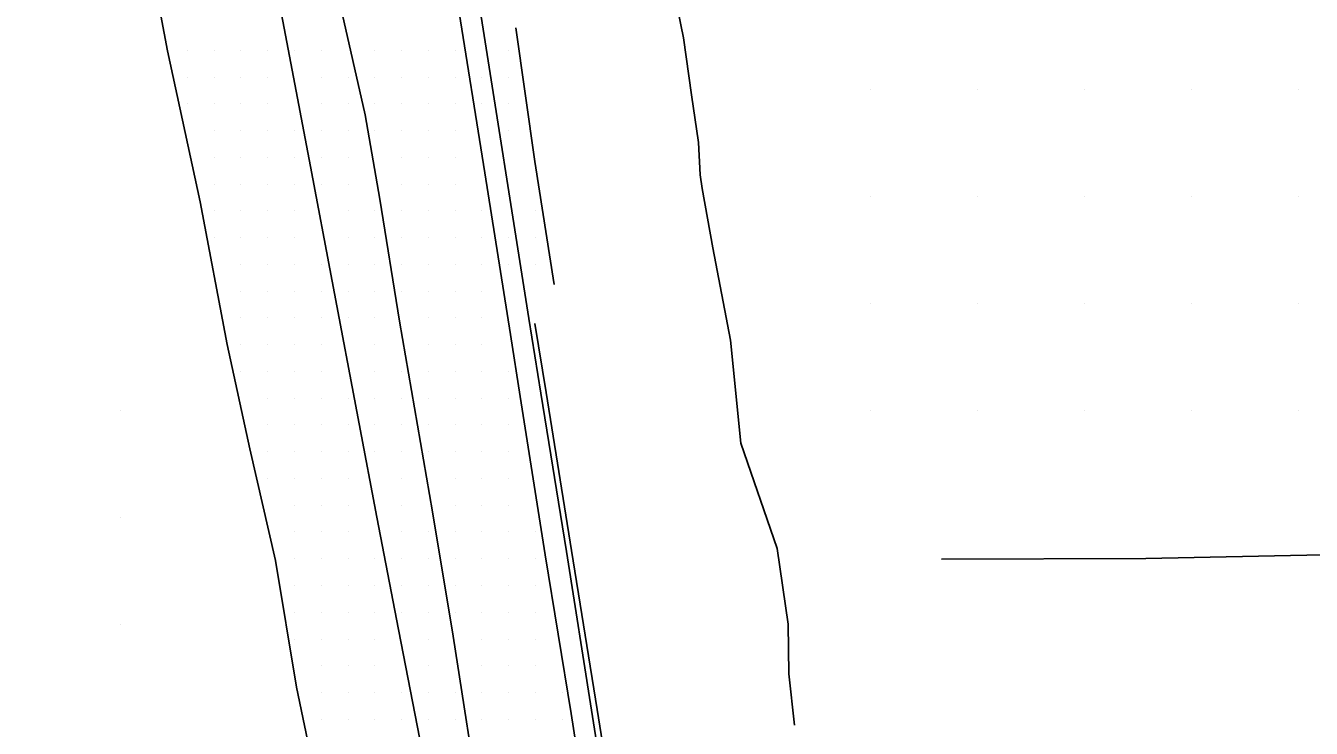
# Model space of a CAD drawing. Extents: x 1762120 to 1766775, y 709485 to 712965.
# Drawn here: x 1763881.2 to 1764001.2, y 712090.4 to 712156 of the extents above; entities that cross this region are included whole.
import ezdxf

# ---------------------------------------------------------------- set-up
doc = ezdxf.new("R2010")
doc.units = 0
for name, color, linetype in [('Exist DTM Drainline', 7, 'Continuous'), ('Exist DTM QL2 LIDAR Elevation Point', 7, 'Continuous'), ('Exist DTM Scan Elevation Point', 7, 'Continuous'), ('Exist Roads Change in Surface', 7, 'Continuous'), ('Exist Roads Curbs', 7, 'Continuous'), ('Exist Roads EOP', 7, 'Continuous'), ('Exist Roads EOT', 7, 'Continuous'), ('PH Exist DTM Breakline', 7, 'Continuous')]:
    doc.layers.add(name, color=color, linetype=linetype)

msp = doc.modelspace()

# ---------------------------------------------------------------- linework, layer by layer
at = {"layer": 'Exist DTM Drainline'}
for points in [[(1763928.12, 712128.7), (1763923.48, 712158.1)], [(1763945.76, 712018.06), (1763943.38, 712032.86), (1763940.92, 712047.7), (1763938.62, 712062.47), (1763936.31, 712077.27), (1763933.99, 712092.09), (1763931.65, 712106.93), (1763929.25, 712121.71), (1763928.12, 712128.7)]]:
    msp.add_lwpolyline(points, dxfattribs=at)
at = {"layer": 'Exist DTM QL2 LIDAR Elevation Point'}
for p, q in [((1763959.98, 712150.11), (1763959.98, 712150.11)), ((1763969.98, 712150.11), (1763969.98, 712150.11)), ((1763979.98, 712150.11), (1763979.98, 712150.11)), ((1763989.98, 712150.11), (1763989.98, 712150.11)), ((1763999.98, 712150.11), (1763999.98, 712150.11)), ((1763959.98, 712140.11), (1763959.98, 712140.11)), ((1763969.98, 712140.11), (1763969.98, 712140.11)), ((1763979.98, 712140.11), (1763979.98, 712140.11)), ((1763989.98, 712140.11), (1763989.98, 712140.11)), ((1763999.98, 712140.11), (1763999.98, 712140.11)), ((1763959.98, 712130.11), (1763959.98, 712130.11)), ((1763969.98, 712130.11), (1763969.98, 712130.11)), ((1763979.98, 712130.11), (1763979.98, 712130.11)), ((1763989.98, 712130.11), (1763989.98, 712130.11)), ((1763999.98, 712130.11), (1763999.98, 712130.11)), ((1763889.97, 712120.11), (1763889.97, 712120.11)), ((1763959.98, 712120.11), (1763959.98, 712120.11)), ((1763969.98, 712120.11), (1763969.98, 712120.11)), ((1763979.98, 712120.11), (1763979.98, 712120.11)), ((1763989.98, 712120.11), (1763989.98, 712120.11)), ((1763999.98, 712120.11), (1763999.98, 712120.11)), ((1763889.97, 712110.11), (1763889.97, 712110.11)), ((1763889.97, 712100.1), (1763889.97, 712100.1))]:
    msp.add_line(p, q, dxfattribs=at)
at = {"layer": 'Exist DTM Scan Elevation Point'}
for p, q in [((1763896.25, 712153.75), (1763896.25, 712153.75)), ((1763898.75, 712153.75), (1763898.75, 712153.75)), ((1763901.25, 712153.75), (1763901.25, 712153.75)), ((1763903.75, 712153.75), (1763903.75, 712153.75)), ((1763906.25, 712153.75), (1763906.25, 712153.75)), ((1763908.75, 712153.75), (1763908.75, 712153.75)), ((1763913.75, 712153.75), (1763913.75, 712153.75)), ((1763916.25, 712153.75), (1763916.25, 712153.75)), ((1763918.75, 712153.75), (1763918.75, 712153.75)), ((1763921.25, 712153.75), (1763921.25, 712153.75)), ((1763926.25, 712153.75), (1763926.25, 712153.75)), ((1763896.25, 712151.25), (1763896.25, 712151.25)), ((1763898.75, 712151.25), (1763898.75, 712151.25)), ((1763901.25, 712151.25), (1763901.25, 712151.25)), ((1763903.75, 712151.25), (1763903.75, 712151.25)), ((1763908.75, 712151.25), (1763908.75, 712151.25)), ((1763911.25, 712151.25), (1763911.25, 712151.25)), ((1763913.75, 712151.25), (1763913.75, 712151.25)), ((1763916.25, 712151.25), (1763916.25, 712151.25)), ((1763918.75, 712151.25), (1763918.75, 712151.25)), ((1763921.25, 712151.25), (1763921.25, 712151.25)), ((1763923.75, 712151.25), (1763923.75, 712151.25)), ((1763926.25, 712151.25), (1763926.25, 712151.25)), ((1763896.25, 712148.75), (1763896.25, 712148.75)), ((1763898.75, 712148.75), (1763898.75, 712148.75)), ((1763901.25, 712148.75), (1763901.25, 712148.75)), ((1763903.75, 712148.75), (1763903.75, 712148.75)), ((1763908.75, 712148.75), (1763908.75, 712148.75)), ((1763911.25, 712148.75), (1763911.25, 712148.75)), ((1763913.75, 712148.75), (1763913.75, 712148.75)), ((1763916.25, 712148.75), (1763916.25, 712148.75)), ((1763918.75, 712148.75), (1763918.75, 712148.75)), ((1763921.25, 712148.75), (1763921.25, 712148.75)), ((1763923.75, 712148.75), (1763923.75, 712148.75)), ((1763926.25, 712148.75), (1763926.25, 712148.75)), ((1763898.75, 712146.25), (1763898.75, 712146.25)), ((1763901.25, 712146.25), (1763901.25, 712146.25)), ((1763903.75, 712146.25), (1763903.75, 712146.25)), ((1763906.25, 712146.25), (1763906.25, 712146.25)), ((1763908.75, 712146.25), (1763908.75, 712146.25)), ((1763911.25, 712146.25), (1763911.25, 712146.25)), ((1763913.75, 712146.25), (1763913.75, 712146.25)), ((1763916.25, 712146.25), (1763916.25, 712146.25)), ((1763918.75, 712146.25), (1763918.75, 712146.25)), ((1763921.25, 712146.25), (1763921.25, 712146.25)), ((1763926.25, 712146.25), (1763926.25, 712146.25)), ((1763898.75, 712143.75), (1763898.75, 712143.75)), ((1763901.25, 712143.75), (1763901.25, 712143.75)), ((1763903.75, 712143.75), (1763903.75, 712143.75)), ((1763906.25, 712143.75), (1763906.25, 712143.75)), ((1763908.75, 712143.75), (1763908.75, 712143.75)), ((1763911.25, 712143.75), (1763911.25, 712143.75)), ((1763916.25, 712143.75), (1763916.25, 712143.75)), ((1763918.75, 712143.75), (1763918.75, 712143.75)), ((1763921.25, 712143.75), (1763921.25, 712143.75)), ((1763898.75, 712141.25), (1763898.75, 712141.25)), ((1763901.25, 712141.25), (1763901.25, 712141.25)), ((1763903.75, 712141.25), (1763903.75, 712141.25)), ((1763906.25, 712141.25), (1763906.25, 712141.25)), ((1763908.75, 712141.25), (1763908.75, 712141.25)), ((1763911.25, 712141.25), (1763911.25, 712141.25)), ((1763916.25, 712141.25), (1763916.25, 712141.25)), ((1763918.75, 712141.25), (1763918.75, 712141.25)), ((1763921.25, 712141.25), (1763921.25, 712141.25)), ((1763898.75, 712138.75), (1763898.75, 712138.75)), ((1763901.25, 712138.75), (1763901.25, 712138.75)), ((1763903.75, 712138.75), (1763903.75, 712138.75)), ((1763906.25, 712138.75), (1763906.25, 712138.75)), ((1763911.25, 712138.75), (1763911.25, 712138.75)), ((1763913.75, 712138.75), (1763913.75, 712138.75)), ((1763916.25, 712138.75), (1763916.25, 712138.75)), ((1763918.75, 712138.75), (1763918.75, 712138.75)), ((1763921.25, 712138.75), (1763921.25, 712138.75)), ((1763923.75, 712138.75), (1763923.75, 712138.75)), ((1763928.75, 712138.75), (1763928.75, 712138.75)), ((1763898.75, 712136.25), (1763898.75, 712136.25)), ((1763901.25, 712136.25), (1763901.25, 712136.25)), ((1763903.75, 712136.25), (1763903.75, 712136.25)), ((1763906.25, 712136.25), (1763906.25, 712136.25)), ((1763911.25, 712136.25), (1763911.25, 712136.25)), ((1763913.75, 712136.25), (1763913.75, 712136.25)), ((1763916.25, 712136.25), (1763916.25, 712136.25)), ((1763918.75, 712136.25), (1763918.75, 712136.25)), ((1763921.25, 712136.25), (1763921.25, 712136.25)), ((1763923.75, 712136.25), (1763923.75, 712136.25)), ((1763926.25, 712136.25), (1763926.25, 712136.25)), ((1763928.75, 712136.25), (1763928.75, 712136.25)), ((1763901.25, 712133.75), (1763901.25, 712133.75)), ((1763903.75, 712133.75), (1763903.75, 712133.75)), ((1763906.25, 712133.75), (1763906.25, 712133.75)), ((1763908.75, 712133.75), (1763908.75, 712133.75)), ((1763911.25, 712133.75), (1763911.25, 712133.75)), ((1763913.75, 712133.75), (1763913.75, 712133.75)), ((1763916.25, 712133.75), (1763916.25, 712133.75)), ((1763918.75, 712133.75), (1763918.75, 712133.75)), ((1763921.25, 712133.75), (1763921.25, 712133.75)), ((1763923.75, 712133.75), (1763923.75, 712133.75)), ((1763926.25, 712133.75), (1763926.25, 712133.75)), ((1763928.75, 712133.75), (1763928.75, 712133.75)), ((1763901.25, 712131.25), (1763901.25, 712131.25)), ((1763903.75, 712131.25), (1763903.75, 712131.25)), ((1763906.25, 712131.25), (1763906.25, 712131.25)), ((1763908.75, 712131.25), (1763908.75, 712131.25)), ((1763911.25, 712131.25), (1763911.25, 712131.25)), ((1763913.75, 712131.25), (1763913.75, 712131.25)), ((1763916.25, 712131.25), (1763916.25, 712131.25)), ((1763918.75, 712131.25), (1763918.75, 712131.25)), ((1763921.25, 712131.25), (1763921.25, 712131.25)), ((1763923.75, 712131.25), (1763923.75, 712131.25)), ((1763901.25, 712128.75), (1763901.25, 712128.75)), ((1763903.75, 712128.75), (1763903.75, 712128.75)), ((1763906.25, 712128.75), (1763906.25, 712128.75)), ((1763908.75, 712128.75), (1763908.75, 712128.75)), ((1763911.25, 712128.75), (1763911.25, 712128.75)), ((1763913.75, 712128.75), (1763913.75, 712128.75)), ((1763918.75, 712128.75), (1763918.75, 712128.75)), ((1763921.25, 712128.75), (1763921.25, 712128.75)), ((1763923.75, 712128.75), (1763923.75, 712128.75)), ((1763901.25, 712126.25), (1763901.25, 712126.25)), ((1763903.75, 712126.25), (1763903.75, 712126.25)), ((1763906.25, 712126.25), (1763906.25, 712126.25)), ((1763908.75, 712126.25), (1763908.75, 712126.25)), ((1763913.75, 712126.25), (1763913.75, 712126.25)), ((1763918.75, 712126.25), (1763918.75, 712126.25)), ((1763921.25, 712126.25), (1763921.25, 712126.25)), ((1763923.75, 712126.25), (1763923.75, 712126.25)), ((1763901.25, 712123.75), (1763901.25, 712123.75)), ((1763903.75, 712123.75), (1763903.75, 712123.75)), ((1763906.25, 712123.75), (1763906.25, 712123.75)), ((1763908.75, 712123.75), (1763908.75, 712123.75)), ((1763913.75, 712123.75), (1763913.75, 712123.75)), ((1763916.25, 712123.75), (1763916.25, 712123.75)), ((1763918.75, 712123.75), (1763918.75, 712123.75)), ((1763921.25, 712123.75), (1763921.25, 712123.75)), ((1763923.75, 712123.75), (1763923.75, 712123.75)), ((1763926.25, 712123.75), (1763926.25, 712123.75)), ((1763903.75, 712121.25), (1763903.75, 712121.25)), ((1763906.25, 712121.25), (1763906.25, 712121.25)), ((1763908.75, 712121.25), (1763908.75, 712121.25)), ((1763911.25, 712121.25), (1763911.25, 712121.25)), ((1763913.75, 712121.25), (1763913.75, 712121.25)), ((1763916.25, 712121.25), (1763916.25, 712121.25)), ((1763918.75, 712121.25), (1763918.75, 712121.25)), ((1763921.25, 712121.25), (1763921.25, 712121.25)), ((1763923.75, 712121.25), (1763923.75, 712121.25)), ((1763926.25, 712121.25), (1763926.25, 712121.25)), ((1763903.75, 712118.75), (1763903.75, 712118.75)), ((1763906.25, 712118.75), (1763906.25, 712118.75)), ((1763908.75, 712118.75), (1763908.75, 712118.75)), ((1763911.25, 712118.75), (1763911.25, 712118.75)), ((1763913.75, 712118.75), (1763913.75, 712118.75)), ((1763916.25, 712118.75), (1763916.25, 712118.75)), ((1763918.75, 712118.75), (1763918.75, 712118.75)), ((1763921.25, 712118.75), (1763921.25, 712118.75)), ((1763923.75, 712118.75), (1763923.75, 712118.75)), ((1763926.25, 712118.75), (1763926.25, 712118.75)), ((1763903.75, 712116.25), (1763903.75, 712116.25)), ((1763906.25, 712116.25), (1763906.25, 712116.25)), ((1763908.75, 712116.25), (1763908.75, 712116.25)), ((1763911.25, 712116.25), (1763911.25, 712116.25)), ((1763913.75, 712116.25), (1763913.75, 712116.25)), ((1763916.25, 712116.25), (1763916.25, 712116.25)), ((1763918.75, 712116.25), (1763918.75, 712116.25)), ((1763921.25, 712116.25), (1763921.25, 712116.25)), ((1763923.75, 712116.25), (1763923.75, 712116.25)), ((1763926.25, 712116.25), (1763926.25, 712116.25)), ((1763903.75, 712113.75), (1763903.75, 712113.75)), ((1763906.25, 712113.75), (1763906.25, 712113.75)), ((1763908.75, 712113.75), (1763908.75, 712113.75)), ((1763911.25, 712113.75), (1763911.25, 712113.75)), ((1763916.25, 712113.75), (1763916.25, 712113.75)), ((1763921.25, 712113.75), (1763921.25, 712113.75)), ((1763923.75, 712113.75), (1763923.75, 712113.75)), ((1763926.25, 712113.75), (1763926.25, 712113.75)), ((1763906.25, 712111.25), (1763906.25, 712111.25)), ((1763908.75, 712111.25), (1763908.75, 712111.25)), ((1763911.25, 712111.25), (1763911.25, 712111.25)), ((1763916.25, 712111.25), (1763916.25, 712111.25)), ((1763921.25, 712111.25), (1763921.25, 712111.25)), ((1763923.75, 712111.25), (1763923.75, 712111.25)), ((1763926.25, 712111.25), (1763926.25, 712111.25)), ((1763906.25, 712108.75), (1763906.25, 712108.75)), ((1763908.75, 712108.75), (1763908.75, 712108.75)), ((1763911.25, 712108.75), (1763911.25, 712108.75)), ((1763916.25, 712108.75), (1763916.25, 712108.75)), ((1763918.75, 712108.75), (1763918.75, 712108.75)), ((1763921.25, 712108.75), (1763921.25, 712108.75)), ((1763923.75, 712108.75), (1763923.75, 712108.75)), ((1763926.25, 712108.75), (1763926.25, 712108.75)), ((1763928.75, 712108.75), (1763928.75, 712108.75)), ((1763906.25, 712106.25), (1763906.25, 712106.25)), ((1763908.75, 712106.25), (1763908.75, 712106.25)), ((1763911.25, 712106.25), (1763911.25, 712106.25)), ((1763913.75, 712106.25), (1763913.75, 712106.25)), ((1763916.25, 712106.25), (1763916.25, 712106.25)), ((1763918.75, 712106.25), (1763918.75, 712106.25)), ((1763921.25, 712106.25), (1763921.25, 712106.25)), ((1763923.75, 712106.25), (1763923.75, 712106.25)), ((1763926.25, 712106.25), (1763926.25, 712106.25)), ((1763928.75, 712106.25), (1763928.75, 712106.25)), ((1763906.25, 712103.75), (1763906.25, 712103.75)), ((1763908.75, 712103.75), (1763908.75, 712103.75)), ((1763911.25, 712103.75), (1763911.25, 712103.75)), ((1763913.75, 712103.75), (1763913.75, 712103.75)), ((1763916.25, 712103.75), (1763916.25, 712103.75)), ((1763918.75, 712103.75), (1763918.75, 712103.75)), ((1763921.25, 712103.75), (1763921.25, 712103.75)), ((1763923.75, 712103.75), (1763923.75, 712103.75)), ((1763926.25, 712103.75), (1763926.25, 712103.75)), ((1763928.75, 712103.75), (1763928.75, 712103.75)), ((1763906.25, 712101.25), (1763906.25, 712101.25)), ((1763908.75, 712101.25), (1763908.75, 712101.25)), ((1763911.25, 712101.25), (1763911.25, 712101.25)), ((1763913.75, 712101.25), (1763913.75, 712101.25)), ((1763916.25, 712101.25), (1763916.25, 712101.25)), ((1763918.75, 712101.25), (1763918.75, 712101.25)), ((1763921.25, 712101.25), (1763921.25, 712101.25)), ((1763923.75, 712101.25), (1763923.75, 712101.25)), ((1763926.25, 712101.25), (1763926.25, 712101.25)), ((1763928.75, 712101.25), (1763928.75, 712101.25)), ((1763906.25, 712098.75), (1763906.25, 712098.75)), ((1763908.75, 712098.75), (1763908.75, 712098.75)), ((1763911.25, 712098.75), (1763911.25, 712098.75)), ((1763913.75, 712098.75), (1763913.75, 712098.75)), ((1763918.75, 712098.75), (1763918.75, 712098.75)), ((1763923.75, 712098.75), (1763923.75, 712098.75)), ((1763926.25, 712098.75), (1763926.25, 712098.75)), ((1763928.75, 712098.75), (1763928.75, 712098.75)), ((1763908.75, 712096.25), (1763908.75, 712096.25)), ((1763911.25, 712096.25), (1763911.25, 712096.25)), ((1763913.75, 712096.25), (1763913.75, 712096.25)), ((1763918.75, 712096.25), (1763918.75, 712096.25)), ((1763923.75, 712096.25), (1763923.75, 712096.25)), ((1763926.25, 712096.25), (1763926.25, 712096.25)), ((1763928.75, 712096.25), (1763928.75, 712096.25)), ((1763908.75, 712093.75), (1763908.75, 712093.75)), ((1763911.25, 712093.75), (1763911.25, 712093.75)), ((1763913.75, 712093.75), (1763913.75, 712093.75)), ((1763916.25, 712093.75), (1763916.25, 712093.75)), ((1763918.75, 712093.75), (1763918.75, 712093.75)), ((1763921.25, 712093.75), (1763921.25, 712093.75)), ((1763923.75, 712093.75), (1763923.75, 712093.75)), ((1763926.25, 712093.75), (1763926.25, 712093.75)), ((1763928.75, 712093.75), (1763928.75, 712093.75)), ((1763931.25, 712093.75), (1763931.25, 712093.75)), ((1763908.75, 712091.25), (1763908.75, 712091.25)), ((1763911.25, 712091.25), (1763911.25, 712091.25)), ((1763913.75, 712091.25), (1763913.75, 712091.25)), ((1763916.25, 712091.25), (1763916.25, 712091.25)), ((1763918.75, 712091.25), (1763918.75, 712091.25)), ((1763921.25, 712091.25), (1763921.25, 712091.25)), ((1763923.75, 712091.25), (1763923.75, 712091.25)), ((1763926.25, 712091.25), (1763926.25, 712091.25)), ((1763928.75, 712091.25), (1763928.75, 712091.25)), ((1763931.25, 712091.25), (1763931.25, 712091.25))]:
    msp.add_line(p, q, dxfattribs=at)
at = {"layer": 'Exist Roads Change in Surface'}
msp.add_lwpolyline([(1763926.9, 712155.85), (1763928.67, 712143.36), (1763930.49, 712131.86)], dxfattribs=at)
at = {"layer": 'Exist Roads Curbs'}
msp.add_lwpolyline([(1763946.4, 712018.17), (1763943.92, 712032.95), (1763941.45, 712047.8), (1763939.2, 712062.56), (1763936.87, 712077.36), (1763934.51, 712092.17), (1763932.11, 712107.01), (1763929.74, 712121.79), (1763928.68, 712128.22)], dxfattribs=at)
at = {"layer": 'Exist Roads EOP'}
for points in [[(1763875.69, 712253.68), (1763876.19, 712251.09), (1763876.45, 712250.78), (1763877.93, 712241.89), (1763880.08, 712229.74), (1763881.56, 712222.74), (1763883.55, 712211.79), (1763885.38, 712202.09), (1763888.34, 712186.16), (1763891.62, 712168.43), (1763894.39, 712153.71), (1763897.44, 712139.59), (1763899.97, 712126.28), (1763902.08, 712116.51), (1763904.46, 712106.07), (1763906.43, 712094.25), (1763909.28, 712080.67), (1763910.79, 712072.4), (1763913.6, 712057.05), (1763915.76, 712046.18), (1763917.19, 712039.39), (1763918.73, 712029.93), (1763921.05, 712019.33)], [(1763926.41, 712127.21), (1763924.02, 712142.29), (1763921.49, 712158.06), (1763920.04, 712167.57), (1763918.47, 712178.59), (1763916.52, 712190.64)], [(1763943.94, 712017.75), (1763941.63, 712032.57), (1763938.97, 712047.35), (1763936.59, 712062.14), (1763934.37, 712076.97), (1763932.09, 712091.79), (1763929.65, 712106.6), (1763927.31, 712121.41), (1763926.41, 712127.21)]]:
    msp.add_lwpolyline(points, dxfattribs=at)
at = {"layer": 'Exist Roads EOT'}
for points in [[(1763888.74, 712250.17), (1763889.91, 712244.58), (1763893.52, 712229.25), (1763897.16, 712213.74), (1763902.47, 712192.49), (1763905.52, 712179.22), (1763909.55, 712162.3), (1763912.85, 712147.73), (1763914.2, 712139.84), (1763916.04, 712128.46), (1763919.12, 712110.62), (1763921.07, 712099.03), (1763923.72, 712082.01), (1763926.77, 712063.72), (1763928.02, 712055.8), (1763937.22, 711999.77), (1763939.17, 711988.26), (1763942.18, 711970.96), (1763943.58, 711962.22), (1763948.25, 711934.62)], [(1763888.68, 712245.25), (1763891.13, 712231.49), (1763894.22, 712214.57), (1763897.61, 712196.38), (1763899.68, 712185.36), (1763902, 712173.35), (1763903.81, 712163.54), (1763905.77, 712153.21), (1763907.73, 712142.9), (1763909.77, 712132.18), (1763912.28, 712118.86), (1763913.94, 712110.13), (1763915.97, 712099.63), (1763919.24, 712082.66), (1763922.2, 712067.44), (1763924.98, 712052.81), (1763928.34, 712034.93), (1763929.82, 712027.47), (1763934.38, 712002.82), (1763936.06, 711994.62), (1763937.1, 711988.84), (1763937.97, 711984.43)]]:
    msp.add_lwpolyline(points, dxfattribs=at)
at = {"layer": 'PH Exist DTM Breakline'}
for points in [[(1763941.18, 712161.63), (1763942.55, 712154.9), (1763943.32, 712149.59), (1763943.97, 712145.13), (1763944.12, 712142.13), (1763944.32, 712140.85), (1763945.29, 712135.3), (1763946.96, 712126.66), (1763947.93, 712117.06), (1763951.3, 712107.22), (1763952.34, 712100.14), (1763952.41, 712095.49), (1763952.93, 712090.71)], [(1763966.64, 712106.22), (1763985.73, 712106.26), (1764002.24, 712106.61), (1764013.65, 712106.22), (1764024.34, 712106.26), (1764036.54, 712106.44), (1764046.91, 712106.68), (1764068.73, 712105.8), (1764085.4, 712102.58), (1764107.78, 712104.71), (1764128.02, 712103.66), (1764148.66, 712102.65)]]:
    msp.add_lwpolyline(points, dxfattribs=at)

doc.saveas('drawing.dxf')
